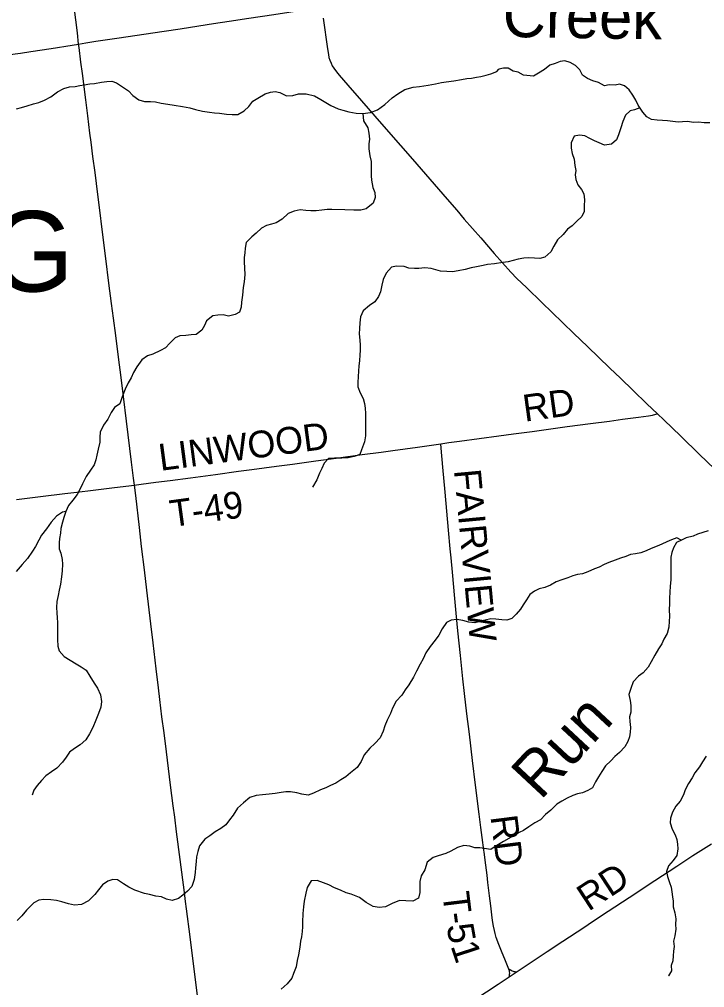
# Model space of a CAD drawing. Extents: x 1584893 to 1934202, y 663575 to 1091909.
# Drawn here: x 1719981 to 1727648, y 923219 to 934048 of the extents above; entities that cross this region are included whole.
import ezdxf

# ---------------------------------------------------------------- set-up
doc = ezdxf.new("R2010")
doc.units = 0
for name, color, linetype in [('GM_X_County_Road', 7, 'Continuous'), ('GM_X_Minor_River', 7, 'Continuous'), ('GM_X_Minor_River_Text', 7, 'Continuous'), ('GM_X_State_Route', 7, 'Continuous'), ('GM_X_Township_Road', 7, 'Continuous'), ('GM_X_Township_Road_Text', 7, 'Continuous'), ('GM_X_Township_Text', 7, 'Continuous')]:
    doc.layers.add(name, color=color, linetype=linetype)

msp = doc.modelspace()

# ---------------------------------------------------------------- linework, layer by layer
at = {"layer": 'GM_X_County_Road'}
for points in [[(1720644, 933772), (1720630, 933896), (1720611, 934043), (1720577, 934303), (1720553, 934498), (1720496, 934954), (1720449, 935328), (1720426, 935507), (1720390, 935784), (1720369, 935930), (1720348, 936093), (1720324, 936271), (1720296, 936483), (1720252, 936791), (1720209, 937116), (1720184, 937295), (1720169, 937409), (1720149, 937555), (1720130, 937701), (1720110, 937848), (1720059, 938210)], [(1721268, 928840), (1721259, 928918), (1721237, 929097), (1721180, 929553), (1721145, 929829), (1721119, 930041), (1721090, 930269), (1721059, 930513), (1721033, 930708), (1721013, 930870), (1720983, 931098), (1720948, 931375), (1720911, 931668), (1720877, 931944), (1720858, 932091), (1720827, 932335), (1720804, 932514), (1720783, 932676), (1720770, 932774), (1720746, 932969), (1720723, 933148), (1720688, 933441), (1720670, 933571), (1720649, 933734), (1720644, 933772)], [(1719949, 928678), (1720217, 928711), (1720488, 928744), (1720622, 928760), (1720807, 928783), (1721015, 928808), (1721171, 928827), (1721268, 928840)], [(1721985, 923042), (1721944, 923367), (1721917, 923579), (1721880, 923872), (1721861, 924016), (1721850, 924101), (1721840, 924181), (1721823, 924311), (1721809, 924425), (1721780, 924653), (1721740, 924962), (1721719, 925124), (1721701, 925254), (1721673, 925482), (1721626, 925856), (1721599, 926068), (1721576, 926247), (1721552, 926442), (1721536, 926572), (1721511, 926784), (1721476, 927077), (1721451, 927289), (1721408, 927664), (1721381, 927892), (1721349, 928152), (1721324, 928364), (1721283, 928722), (1721268, 928840)]]:
    msp.add_lwpolyline(points, dxfattribs=at)
at = {"layer": 'GM_X_Minor_River'}
for points in [[(1723598, 933033), (1723667, 933014), (1723749, 932998), (1723823, 932995), (1723909, 933008), (1723987, 933038), (1724068, 933095), (1724152, 933169), (1724217, 933216), (1724293, 933264), (1724385, 933289), (1724457, 933299), (1724553, 933312), (1724637, 933329), (1724703, 933341), (1724755, 933350), (1724841, 933362), (1724929, 933375), (1724987, 933385), (1725039, 933390), (1725095, 933400), (1725145, 933410), (1725205, 933425), (1725257, 933439), (1725324, 933466), (1725346, 933491)], [(1725346, 933491), (1725344, 933489)], [(1727705, 932891), (1727641, 932890), (1727579, 932897), (1727519, 932896), (1727459, 932905), (1727401, 932902), (1727351, 932899), (1727293, 932906), (1727233, 932913), (1727175, 932918), (1727117, 932919), (1727055, 932928), (1727002, 932959), (1726955, 933010), (1726906, 933087), (1726879, 933143), (1726846, 933202), (1726804, 933261), (1726753, 933304), (1726697, 933325), (1726645, 933311), (1726581, 933316), (1726529, 933303), (1726461, 933341), (1726398, 933360), (1726336, 933387), (1726280, 933424), (1726251, 933482), (1726202, 933533), (1726145, 933566), (1726085, 933583), (1726031, 933578), (1725974, 933555), (1725914, 933536), (1725857, 933487), (1725788, 933446), (1725734, 933413), (1725622, 933423), (1725560, 933458), (1725506, 933469), (1725451, 933504), (1725397, 933504), (1725346, 933491)], [(1719949, 933048), (1720003, 933064), (1720069, 933083), (1720137, 933103), (1720197, 933118), (1720263, 933144), (1720332, 933181), (1720406, 933239), (1720480, 933276), (1720542, 933292), (1720604, 933299), (1720656, 933307), (1720706, 933315), (1720768, 933326), (1720820, 933332), (1720900, 933347), (1720960, 933355), (1721014, 933356), (1721066, 933338), (1721136, 933293), (1721201, 933249), (1721249, 933198), (1721318, 933147), (1721382, 933131), (1721448, 933128), (1721504, 933126), (1721568, 933111), (1721640, 933099), (1721712, 933090), (1721807, 933075), (1721889, 933057), (1721951, 933042), (1722029, 933023), (1722107, 933009), (1722165, 933004), (1722221, 933000), (1722300, 932989), (1722360, 932985), (1722426, 932986), (1722494, 933024), (1722547, 933075), (1722593, 933135), (1722647, 933167), (1722730, 933214), (1722790, 933234), (1722842, 933241), (1722896, 933229), (1722969, 933194), (1723039, 933198), (1723103, 933217), (1723189, 933217), (1723283, 933192), (1723355, 933153), (1723408, 933119), (1723464, 933086), (1723546, 933049), (1723598, 933033)], [(1726924, 933058), (1726865, 933037), (1726813, 933026), (1726762, 932977), (1726733, 932905), (1726709, 932835), (1726686, 932755), (1726663, 932702), (1726604, 932654), (1726528, 932640), (1726468, 932667), (1726417, 932690), (1726365, 932714), (1726307, 932746), (1726246, 932753), (1726187, 932741), (1726154, 932666), (1726155, 932608), (1726166, 932547), (1726187, 932483), (1726194, 932415), (1726205, 932358), (1726200, 932308), (1726205, 932256), (1726231, 932199), (1726270, 932147), (1726297, 932096), (1726302, 932030), (1726299, 931964), (1726300, 931899), (1726275, 931842), (1726216, 931789), (1726165, 931739), (1726112, 931702), (1726065, 931641), (1726002, 931582), (1725959, 931512), (1725926, 931448), (1725861, 931389), (1725803, 931372), (1725745, 931377), (1725681, 931382), (1725626, 931379), (1725562, 931368), (1725506, 931353), (1725448, 931338), (1725389, 931329), (1725298, 931315)], [(1723824, 932995), (1723830, 932915), (1723878, 932836), (1723889, 932774), (1723897, 932708), (1723892, 932658), (1723890, 932601), (1723901, 932523), (1723915, 932459), (1723918, 932389), (1723917, 932300), (1723919, 932248), (1723934, 932168), (1723958, 932112), (1723961, 932057), (1723941, 931993), (1723862, 931928), (1723802, 931916), (1723724, 931913), (1723621, 931918), (1723477, 931923), (1723425, 931921), (1723365, 931914), (1723301, 931906), (1723241, 931907), (1723187, 931909), (1723123, 931918), (1723055, 931904), (1722989, 931877), (1722920, 931813), (1722854, 931773), (1722800, 931756), (1722744, 931742), (1722690, 931713), (1722631, 931657), (1722581, 931617), (1722519, 931552), (1722508, 931490), (1722502, 931437), (1722497, 931385), (1722497, 931335), (1722500, 931267), (1722502, 931195), (1722495, 931111), (1722486, 931051), (1722476, 930964), (1722465, 930884), (1722461, 930830), (1722444, 930774), (1722394, 930747), (1722322, 930729), (1722260, 930744), (1722200, 930740), (1722144, 930732), (1722076, 930677), (1722053, 930625), (1722023, 930571), (1721959, 930525), (1721901, 930520), (1721845, 930514), (1721777, 930507), (1721725, 930487), (1721664, 930426), (1721614, 930376), (1721560, 930344), (1721473, 930303), (1721413, 930285), (1721351, 930242), (1721296, 930162), (1721258, 930098), (1721233, 930038), (1721199, 929984), (1721164, 929912), (1721132, 929826), (1721103, 929748), (1721045, 929709), (1721006, 929653), (1720970, 929577), (1720923, 929509), (1720883, 929433), (1720882, 929377), (1720880, 929321), (1720863, 929241), (1720847, 929175), (1720838, 929123), (1720818, 929065), (1720777, 929005), (1720729, 928937), (1720688, 928853), (1720662, 928798), (1720629, 928736), (1720579, 928670), (1720532, 928610), (1720500, 928544), (1720479, 928478), (1720463, 928426), (1720446, 928354), (1720440, 928302), (1720431, 928242), (1720425, 928192), (1720426, 928128)], [(1725298, 931315), (1725220, 931305), (1725170, 931296), (1725096, 931282), (1725034, 931269), (1724968, 931251), (1724892, 931234), (1724826, 931226), (1724762, 931227), (1724694, 931231), (1724640, 931248), (1724588, 931260), (1724518, 931271), (1724452, 931263), (1724401, 931262), (1724339, 931266), (1724285, 931283), (1724199, 931289), (1724145, 931276), (1724084, 931208), (1724052, 931138), (1724037, 931074), (1724023, 931000), (1723998, 930948), (1723956, 930890), (1723900, 930847), (1723829, 930789), (1723799, 930723), (1723790, 930655), (1723786, 930591), (1723783, 930531), (1723789, 930461), (1723792, 930404), (1723794, 930350), (1723789, 930292), (1723787, 930232), (1723780, 930168), (1723776, 930116), (1723771, 930050), (1723767, 929992), (1723766, 929940), (1723792, 929873), (1723827, 929809), (1723843, 929752), (1723850, 929700), (1723854, 929640), (1723852, 929392), (1723843, 929323), (1723810, 929233), (1723790, 929180), (1723726, 929158), (1723660, 929146), (1723588, 929139), (1723508, 929142), (1723440, 929138), (1723392, 929086), (1723363, 929025), (1723339, 928973), (1723310, 928897), (1723259, 928815)], [(1720500, 928544), (1720463, 928537), (1720397, 928491), (1720337, 928425), (1720285, 928351), (1720228, 928281), (1720198, 928225), (1720160, 928151), (1720126, 928099), (1720070, 928019), (1720011, 927951), (1719943, 927873)], [(1727689, 928328), (1727627, 928311), (1727568, 928292), (1727518, 928269), (1727441, 928248), (1727389, 928225), (1727334, 928197), (1727301, 928138), (1727281, 928086), (1727270, 928032), (1727271, 927974), (1727268, 927920), (1727269, 927856)], [(1727386, 928223), (1727335, 928250), (1727277, 928226), (1727224, 928205), (1727168, 928180), (1727117, 928155), (1727049, 928130), (1726994, 928103), (1726934, 928082), (1726874, 928069), (1726818, 928064), (1726767, 928040), (1726707, 928021), (1726648, 928000), (1726576, 927975), (1726525, 927950), (1726467, 927923), (1726415, 927904), (1726340, 927871), (1726283, 927848), (1726227, 927841), (1726173, 927824), (1726119, 927801), (1726050, 927778), (1725988, 927757), (1725923, 927720), (1725860, 927693), (1725798, 927678), (1725744, 927652), (1725691, 927617), (1725654, 927558), (1725619, 927502), (1725586, 927451), (1725539, 927397), (1725490, 927346), (1725434, 927329), (1725378, 927334), (1725312, 927341), (1725256, 927345)], [(1720426, 928128), (1720444, 928078), (1720459, 928009), (1720463, 927955), (1720458, 927881), (1720452, 927815), (1720439, 927733), (1720426, 927663), (1720416, 927603), (1720399, 927537), (1720395, 927469), (1720400, 927412), (1720404, 927356), (1720407, 927304), (1720409, 927220), (1720408, 927162), (1720406, 927112), (1720411, 927039), (1720427, 926987), (1720482, 926921), (1720548, 926880), (1720615, 926841), (1720671, 926807), (1720727, 926768), (1720770, 926702), (1720818, 926625), (1720855, 926567), (1720890, 926494), (1720900, 926420), (1720893, 926354), (1720867, 926286), (1720838, 926212), (1720803, 926128), (1720767, 926058), (1720726, 925992), (1720660, 925933), (1720596, 925893), (1720543, 925854), (1720503, 925798), (1720464, 925742), (1720400, 925672), (1720340, 925633), (1720277, 925589), (1720227, 925537), (1720179, 925478), (1720144, 925426), (1720122, 925372)], [(1727269, 927856), (1727268, 927782), (1727262, 927704), (1727257, 927647), (1727256, 927571), (1727255, 927513), (1727252, 927447), (1727255, 927371), (1727252, 927319), (1727247, 927251), (1727228, 927181), (1727193, 927117), (1727168, 927064), (1727133, 927008), (1727091, 926937), (1727050, 926861), (1727017, 926802), (1726960, 926738), (1726909, 926701), (1726850, 926638), (1726821, 926564), (1726798, 926496), (1726813, 926432), (1726822, 926376), (1726823, 926300), (1726808, 926246), (1726811, 926196), (1726820, 926129), (1726813, 926075), (1726808, 926025), (1726789, 925973), (1726754, 925912), (1726695, 925849), (1726644, 925805), (1726599, 925754), (1726538, 925701), (1726499, 925635), (1726460, 925576), (1726427, 925520), (1726392, 925455), (1726342, 925424), (1726281, 925398), (1726225, 925385), (1726173, 925366), (1726108, 925337), (1726049, 925306), (1725995, 925271), (1725928, 925202), (1725867, 925155), (1725812, 925096), (1725747, 925061), (1725682, 925018), (1725622, 924978), (1725571, 924955), (1725508, 924918), (1725458, 924887), (1725399, 924852), (1725343, 924819), (1725292, 924789), (1725254, 924764)], [(1725256, 927345), (1725193, 927330), (1725141, 927318), (1725075, 927299), (1725009, 927307), (1724944, 927326), (1724876, 927336), (1724812, 927327), (1724760, 927303), (1724711, 927232), (1724673, 927162), (1724634, 927106), (1724578, 927034), (1724529, 926964), (1724497, 926896), (1724466, 926837), (1724425, 926759), (1724391, 926691), (1724338, 926605), (1724296, 926551), (1724259, 926489), (1724197, 926422), (1724154, 926346), (1724132, 926286), (1724097, 926210), (1724071, 926148), (1724050, 926086), (1724018, 926014), (1723959, 925949), (1723901, 925897), (1723840, 925821), (1723806, 925749), (1723761, 925680), (1723687, 925620), (1723632, 925576), (1723576, 925543), (1723520, 925507), (1723462, 925481), (1723409, 925454), (1723349, 925432), (1723273, 925395), (1723211, 925373), (1723141, 925384), (1723085, 925398), (1723015, 925409), (1722962, 925407), (1722909, 925400), (1722841, 925390), (1722777, 925381), (1722701, 925375), (1722631, 925368), (1722559, 925344), (1722487, 925287), (1722422, 925225), (1722374, 925147), (1722333, 925094), (1722289, 925040), (1722233, 924998), (1722173, 924963), (1722112, 924917), (1722054, 924879), (1721997, 924806), (1721977, 924740), (1721964, 924680), (1721960, 924628), (1721951, 924559), (1721947, 924505), (1721936, 924427), (1721910, 924351), (1721861, 924298), (1721811, 924252), (1721761, 924216), (1721689, 924193), (1721627, 924209), (1721571, 924234), (1721507, 924242), (1721437, 924259), (1721381, 924273), (1721274, 924310), (1721206, 924343), (1721147, 924379), (1721077, 924424), (1721025, 924429), (1720969, 924411), (1720911, 924367), (1720866, 924314), (1720824, 924260), (1720755, 924188), (1720675, 924149), (1720599, 924141), (1720529, 924156), (1720457, 924177), (1720396, 924193), (1720334, 924202), (1720256, 924204), (1720198, 924197), (1720144, 924169), (1720061, 924087), (1720007, 924022), (1719956, 923970)], [(1727664, 925809), (1727624, 925745), (1727592, 925690), (1727538, 925622), (1727507, 925565), (1727466, 925501), (1727431, 925430), (1727412, 925376), (1727373, 925306), (1727326, 925249), (1727287, 925181), (1727266, 925114)], [(1727266, 925114), (1727263, 925062), (1727284, 924991), (1727319, 924928), (1727336, 924874), (1727343, 924822), (1727348, 924770), (1727335, 924698), (1727294, 924640), (1727243, 924583), (1727220, 924519), (1727231, 924461), (1727256, 924396), (1727273, 924342), (1727280, 924290), (1727287, 924235), (1727296, 924185), (1727297, 924121), (1727316, 924056), (1727325, 923990), (1727322, 923926), (1727325, 923872), (1727314, 923800), (1727301, 923738), (1727306, 923678), (1727299, 923626), (1727296, 923574), (1727293, 923518), (1727275, 923466), (1727276, 923406), (1727243, 923352), (1727249, 923356)], [(1725254, 924764), (1725132, 924781), (1725076, 924783), (1725021, 924801), (1724955, 924810), (1724881, 924787), (1724810, 924747), (1724752, 924719), (1724666, 924692), (1724610, 924674), (1724542, 924621), (1724517, 924535), (1724476, 924469), (1724460, 924407), (1724463, 924347), (1724461, 924283), (1724446, 924221), (1724382, 924185), (1724304, 924190), (1724232, 924194), (1724150, 924159), (1724078, 924123), (1724008, 924114), (1723938, 924127), (1723862, 924171), (1723785, 924226), (1723693, 924263), (1723638, 924281), (1723574, 924310), (1723506, 924335), (1723444, 924369), (1723385, 924392), (1723313, 924418), (1723247, 924415), (1723202, 924337), (1723186, 924277), (1723167, 924185), (1723159, 924123), (1723154, 924049), (1723149, 923950), (1723149, 923900), (1723144, 923846), (1723136, 923788), (1723127, 923738), (1723119, 923672), (1723104, 923584), (1723090, 923524), (1723077, 923450), (1723049, 923378), (1723028, 923324), (1722978, 923260), (1722911, 923203)]]:
    msp.add_lwpolyline(points, dxfattribs=at)
at = {"layer": 'GM_X_State_Route'}
msp.add_lwpolyline([(1723381, 934061), (1723428, 933720), (1723438, 933655), (1723445, 933622), (1723455, 933591), (1723468, 933560), (1723482, 933530), (1723499, 933502), (1723528, 933461), (1723559, 933423), (1723656, 933311), (1723807, 933138), (1723959, 932965), (1724109, 932792), (1724379, 932483), (1724767, 932037), (1724874, 931913), (1724959, 931813), (1725143, 931603), (1725294, 931430), (1725479, 931222), (1725548, 931151), (1725654, 931048), (1725831, 930877), (1725937, 930774), (1726186, 930536), (1726339, 930388), (1726588, 930149), (1726706, 930035), (1726848, 929899), (1727001, 929750), (1727121, 929635), (1727190, 929568), (1727380, 929386), (1727592, 929181), (1727758, 929022)], dxfattribs=at)
at = {"layer": 'GM_X_Township_Road'}
for points in [[(1720644, 933772), (1720724, 933785), (1720837, 933803), (1720967, 933822), (1721097, 933841), (1721372, 933883), (1721600, 933917), (1721778, 933944), (1721989, 933976), (1722151, 934001), (1722329, 934029), (1722549, 934062), (1722829, 934104), (1722994, 934129), (1723254, 934169), (1723335, 934181), (1723364, 934185)], [(1719848, 933650), (1719994, 933672), (1720108, 933690), (1720335, 933724), (1720573, 933761), (1720644, 933772)], [(1724695, 929302), (1724785, 929314), (1724906, 929330), (1725345, 929391), (1725508, 929413), (1725720, 929440), (1726110, 929493), (1726370, 929528), (1726582, 929556), (1726728, 929575), (1726908, 929599), (1727021, 929613), (1727064, 929622), (1727103, 929631), (1727121, 929635)], [(1721268, 928840), (1721290, 928843), (1721344, 928849), (1721506, 928871), (1721669, 928892), (1721897, 928922), (1722174, 928959), (1722434, 928994), (1722580, 929013), (1722857, 929051), (1723036, 929075), (1723296, 929110), (1723525, 929141), (1723817, 929181), (1724028, 929209), (1724159, 929227), (1724436, 929265), (1724695, 929302)], [(1725178, 924756), (1725158, 924897), (1725143, 925011), (1725125, 925158), (1725086, 925483), (1725051, 925760), (1725016, 926053), (1724989, 926281), (1724962, 926509), (1724944, 926672), (1724916, 926933), (1724888, 927211), (1724869, 927406), (1724853, 927570), (1724825, 927864), (1724811, 928027), (1724802, 928125), (1724782, 928337), (1724762, 928549), (1724744, 928762), (1724717, 929039), (1724699, 929252), (1724695, 929302)], [(1725539, 923392), (1725584, 923423), (1725762, 923542), (1725885, 923623), (1726063, 923740), (1726296, 923893), (1726392, 923957), (1726570, 924074), (1726804, 924227), (1727091, 924417), (1727338, 924579), (1727517, 924695), (1727724, 924829)], [(1725457, 923426), (1725455, 923433), (1725450, 923443), (1725418, 923518), (1725374, 923625), (1725345, 923701), (1725317, 923779), (1725303, 923826), (1725295, 923857), (1725285, 923905), (1725274, 923970), (1725266, 924035), (1725255, 924133), (1725242, 924247), (1725224, 924394), (1725214, 924475), (1725200, 924589), (1725180, 924735), (1725178, 924756)], [(1725462, 923341), (1725464, 923352), (1725465, 923369), (1725467, 923381), (1725466, 923395), (1725465, 923401), (1725464, 923408), (1725457, 923426)], [(1725539, 923392), (1725529, 923394), (1725518, 923396), (1725509, 923399), (1725495, 923404), (1725484, 923409), (1725475, 923414), (1725466, 923421), (1725457, 923426)], [(1722223, 921188), (1722265, 921213), (1722321, 921248), (1722539, 921394), (1722716, 921512), (1722880, 921621), (1723180, 921823), (1723426, 921986), (1723590, 922095), (1723850, 922268), (1724067, 922414), (1724272, 922551), (1724422, 922652), (1724654, 922807), (1724886, 922962), (1725078, 923088), (1725339, 923259), (1725462, 923341)], [(1725462, 923341), (1725539, 923392)]]:
    msp.add_lwpolyline(points, dxfattribs=at)

# ---------------------------------------------------------------- texts
at = {"layer": 'GM_X_Minor_River_Text'}
for s, rotation, p in [('Creek', 359.0933, (1725386, 933852)), ('Run', 47.0298, (1725811, 925306))]:
    msp.add_text(s, height=500.1, rotation=rotation, dxfattribs=at).set_placement(p)
at = {"layer": 'GM_X_Township_Road_Text'}
for s, rotation, p in [('RD', 7.9209, (1725635, 929548)), ('LINWOOD', 7.567, (1721559, 928998)), ('FAIRVIEW', 275.3082, (1724843, 929006)), ('T-49', 7.7787, (1721685, 928369)), ('RD', 277.2418, (1725251, 925132)), ('RD', 33.1453, (1726348, 924066)), ('T', 276.9039, (1724713, 924275)), ('-', 277.6784, (1724741, 924048)), ('5', 280.0532, (1724759, 923913)), ('1', 288.2272, (1724803, 923686))]:
    msp.add_text(s, height=300, rotation=rotation, dxfattribs=at).set_placement(p)
at = {"layer": 'GM_X_Township_Text'}
msp.add_text('BOWLING', height=900, rotation=0, dxfattribs=at).set_placement((1714906, 931004))

doc.saveas('drawing.dxf')
